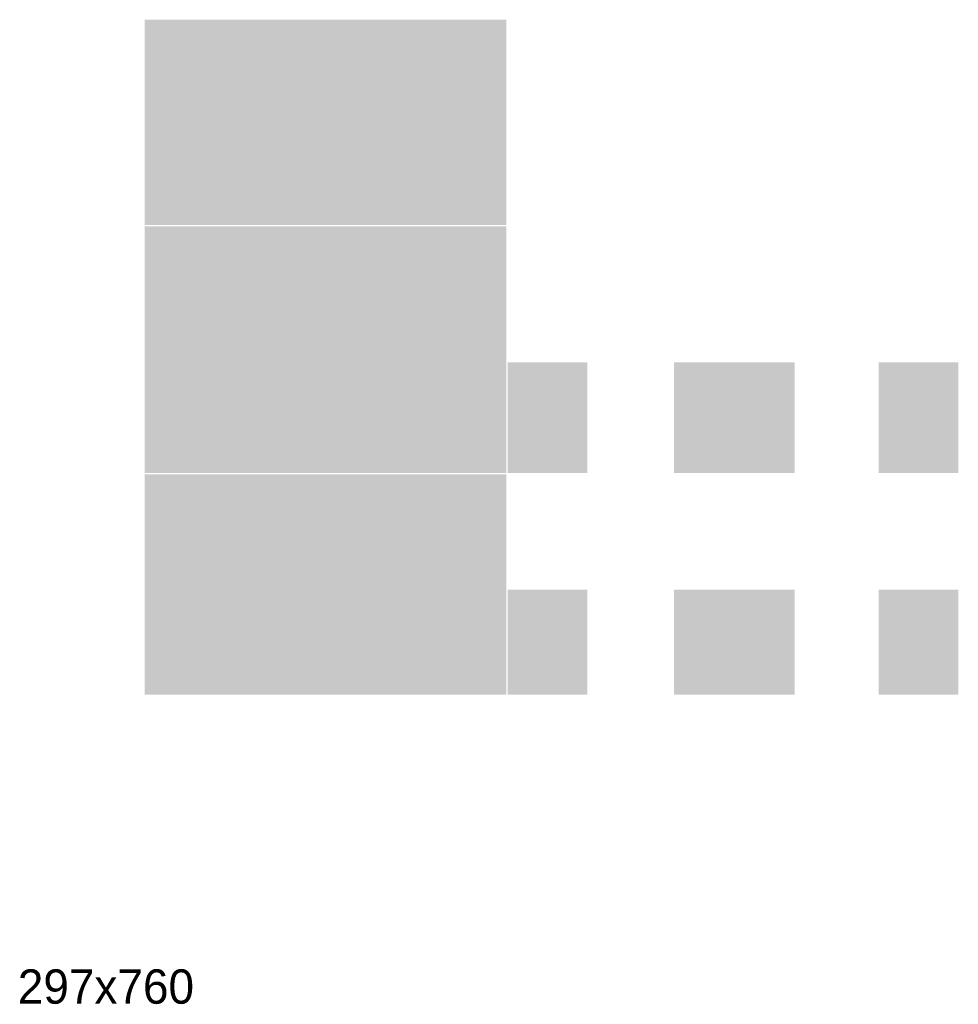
# Model space of a CAD drawing. Header units: millimetres. Extents: x -587 to 358276, y -26688 to 221215.
# Tile 292 of 337: x 8239 to 9606, y 14126 to 15560. Entities that reach past the tile are written whole.
import ezdxf

# ---------------------------------------------------------------- set-up
doc = ezdxf.new("R2010")
doc.units = ezdxf.units.MM
doc.header["$MEASUREMENT"] = 0
doc.layers.add('a3', color=3, linetype='Continuous', lineweight=30, plot=False)
doc.layers.add('l.widokowa', color=140, linetype='Continuous', lineweight=15)

msp = doc.modelspace()

# ---------------------------------------------------------------- hatches: boundary and pattern name
at = {"layer": 'l.widokowa', "true_color": 0xfffff5}
h = msp.add_hatch(color=7, dxfattribs=at)
h.paths.add_polyline_path([(8947.56, 14899.64), (8947.56, 15258.64), (8431.06, 15258.64), (8431.06, 14899.64)])
h.paths.add_polyline_path([(8431.06, 14576.64), (8431.06, 14897.64), (8947.56, 14897.64), (8947.56, 14576.64), (8454.06, 14576.64), (8444.06, 14576.64)])
h.paths.add_polyline_path([(8431.06, 15260.64), (8947.56, 15260.64), (8947.56, 15559.64), (8431.06, 15559.64)])
h.paths.add_polyline_path([(9367.56, 14899.64), (9367.56, 15060.64), (9191.56, 15060.64), (9191.56, 14899.64)])
h.paths.add_polyline_path([(9367.56, 14576.64), (9367.56, 14729.64), (9191.56, 14729.64), (9191.56, 14576.64)])
h.paths.add_polyline_path([(9065.56, 14899.64), (9065.56, 15060.64), (8949.56, 15060.64), (8949.56, 14899.64)])
h.paths.add_polyline_path([(9605.56, 14899.64), (9605.56, 15060.64), (9489.56, 15060.64), (9489.56, 14899.64)])
h.paths.add_polyline_path([(9065.56, 14576.64), (9065.56, 14729.64), (8949.56, 14729.64), (8949.56, 14576.64)])
h.paths.add_polyline_path([(9605.56, 14576.64), (9605.56, 14729.64), (9489.56, 14729.64), (9489.56, 14576.64)])
h.paths.add_polyline_path([(8431.06, 14899.64), (8431.06, 15258.64), (8421.06, 15258.64), (8421.06, 14899.64)])
h.paths.add_polyline_path([(8421.06, 14576.64), (8421.06, 14897.64), (8431.06, 14897.64), (8431.06, 14576.64)])
h.paths.add_polyline_path([(8421.06, 15260.64), (8431.06, 15260.64), (8431.06, 15559.64), (8421.06, 15559.64)])

# ---------------------------------------------------------------- texts
at = {"layer": 'a3', "insert": (8236.45, 14176.79), "char_height": 50, "width": 481.3, "attachment_point": 1}
msp.add_mtext('{\\fCentury Gothic|b0|i0|c238|p0;297x760}', dxfattribs=at)

doc.saveas('drawing.dxf')
